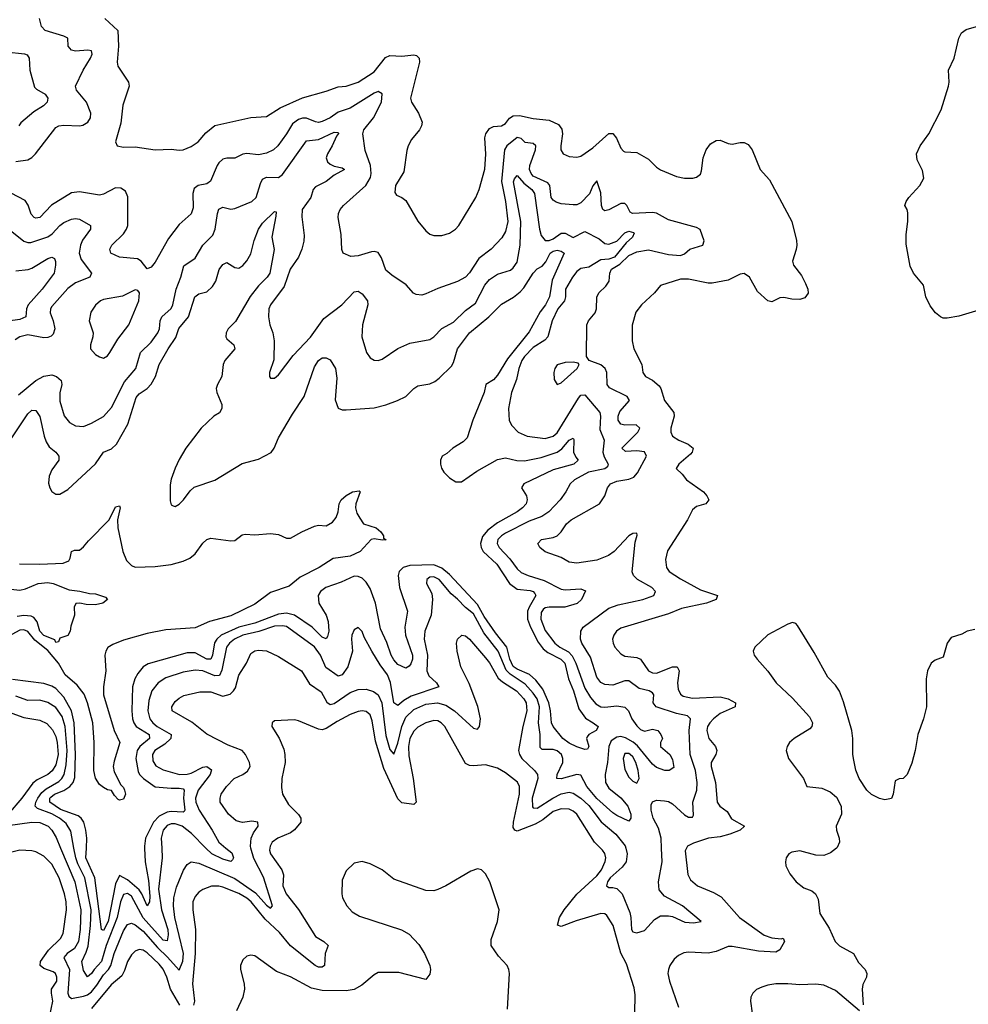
# Model space of a CAD drawing. Header units: inches. Extents: x 1694797 to 1849917, y 907313 to 1017959.
# Tile 724 of 834: x 1803449 to 1808217, y 979214 to 984164. Entities that reach past the tile are written whole.
import ezdxf

# ---------------------------------------------------------------- set-up
doc = ezdxf.new("R2010")
doc.units = ezdxf.units.IN
doc.header["$MEASUREMENT"] = 0
doc.layers.add('B8907', color=7, linetype='Continuous')
doc.layers.add('B8908', color=7, linetype='Continuous')

msp = doc.modelspace()

# ---------------------------------------------------------------- linework, layer by layer
at = {"layer": 'B8907', "color": 5}
for points, elevation in [([(1803598.7, 979150), (1803616.1, 979230), (1803608.2, 979270), (1803609.1, 979290), (1803635.2, 979330), (1803635.5, 979350), (1803628.4, 979368.4), (1803617.2, 979377.2), (1803570, 979394.9), (1803551.6, 979410), (1803553, 979430), (1803594.3, 979485.7), (1803654.6, 979545.4), (1803666.8, 979570), (1803683.5, 979690), (1803682.4, 979730), (1803674.4, 979770), (1803647.3, 979850), (1803610, 979919.4), (1803570, 979959.4), (1803530, 979981.6), (1803510, 979986.3), (1803450, 979989), (1803410, 979979.4)], 780), ([(1803654.7, 980000), (1803726.1, 979830), (1803756.2, 979690), (1803753.5, 979590), (1803744, 979530), (1803724.6, 979495.4), (1803687.9, 979470), (1803670.4, 979450), (1803699.8, 979390), (1803691, 979270), (1803695.3, 979255.3), (1803710, 979243.9), (1803770, 979254.5), (1803790, 979261.6), (1803810, 979277.1), (1803837.3, 979310), (1803870, 979362.7), (1803895.4, 979390), (1803906.3, 979410), (1803923, 979470), (1803970, 979583.5), (1803990, 979615.2), (1804010, 979622.1), (1804030, 979613.9), (1804070, 979582.1), (1804140.7, 979500.7), (1804191.8, 979451.8), (1804250, 979386.3), (1804269.5, 979430.5), (1804272.3, 979470), (1804229.3, 979650.7), (1804221.6, 979710), (1804224, 979750), (1804236.9, 979803.1), (1804271.6, 979888.4), (1804290, 979917.7), (1804310, 979929.8), (1804350, 979923.2), (1804530, 979846.5), (1804634.3, 979774.3), (1804690, 979712.2), (1804710, 979698.2), (1804719.5, 979710), (1804673.9, 979853.9), (1804626.5, 979946.5), (1804611.3, 980000)], 760), ([(1804162.6, 980000), (1804164.8, 979950), (1804146.4, 979793.6), (1804161.7, 979690), (1804194.2, 979590), (1804195.9, 979564.1), (1804190, 979532.6), (1804170, 979537.1), (1804069.1, 979649.1), (1804010, 979757.2), (1803990, 979771.2), (1803970, 979766.9), (1803955.9, 979730), (1803938.9, 979650), (1803883.3, 979510), (1803860.5, 979430), (1803823, 979390), (1803810, 979369.8), (1803790, 979352.9), (1803770, 979384.7), (1803760.9, 979430), (1803783.6, 979476.4), (1803792.6, 979507.4), (1803805.2, 979610), (1803807.8, 979690), (1803776.4, 979850), (1803740.4, 979920.4), (1803730.2, 979950), (1803721, 980000)], 740), ([(1804076.1, 980000), (1804078.8, 979930), (1804096.6, 979836.6), (1804102.2, 979757.8), (1804101.5, 979730), (1804090.1, 979709.9), (1804062.8, 979770), (1804048.7, 979790), (1803990, 979839.4), (1803950, 979862.4), (1803930, 979820.4), (1803894.1, 979630), (1803870, 979585.2), (1803860.4, 979590), (1803825.7, 979850), (1803782.1, 979950), (1803784, 980000)], 720), ([(1804706.2, 980000), (1804705.2, 979990), (1804709.5, 979970.5), (1804767, 979890), (1804774.5, 979865.5), (1804770.9, 979810), (1804788.7, 979770), (1804850, 979690.9), (1804935.3, 979555.3), (1804978, 979530), (1804999.2, 979510), (1804983.6, 979470), (1804981.5, 979410), (1804970, 979401.4), (1804950, 979401.8), (1804934.6, 979410), (1804810, 979508.3), (1804755.2, 979575.2), (1804682.3, 979642.3), (1804611.9, 979730), (1804590, 979748.6), (1804550, 979770.6), (1804470, 979803.7), (1804450, 979808.6), (1804412.6, 979807.4), (1804370, 979792), (1804350, 979778), (1804330, 979756.9), (1804319.3, 979730), (1804318.6, 979690), (1804332.2, 979590), (1804330.1, 979470.1), (1804317.4, 979317.4), (1804327.8, 979230), (1804322.3, 979210)], 780), ([(1804485.3, 980000), (1804515.4, 979975.4), (1804522.8, 979950), (1804519.2, 979940.8), (1804510, 979932.6), (1804470, 979943.4), (1804414.9, 979970), (1804385.2, 980000)], 740), ([(1806541.5, 979170), (1806542.2, 979262.2), (1806536.8, 979296.8), (1806498.1, 979418.1), (1806470, 979471.8), (1806432.5, 979610), (1806400.5, 979660.5), (1806390, 979669.8), (1806370, 979670.5), (1806246.4, 979633.6), (1806170, 979605.6), (1806151.9, 979611.9), (1806161.4, 979650), (1806185.9, 979690), (1806250, 979767.5), (1806350, 979860.6), (1806373, 979890), (1806391.9, 979931.9), (1806394.9, 979950), (1806390, 979972.3), (1806378.2, 979990), (1806368, 980000)], 780), ([(1806494.8, 980000), (1806502.7, 979970), (1806497.6, 979930), (1806476.8, 979903.2), (1806416.2, 979850), (1806402.7, 979830), (1806397.6, 979810), (1806410, 979801.4), (1806430, 979802.1), (1806450, 979796.5), (1806476.8, 979770), (1806515.3, 979675.3), (1806521.2, 979650), (1806524.8, 979590), (1806530, 979579.3), (1806550, 979573.3), (1806590, 979585.6), (1806639.5, 979640.5), (1806670, 979658.7), (1806710, 979659.9), (1806730, 979655.4), (1806792.8, 979627.2), (1806835.9, 979624.1), (1806874, 979630), (1806780.3, 979710), (1806690, 979757.9), (1806663.4, 979790), (1806659.1, 979830), (1806678.5, 979930), (1806675.6, 980000)], 760), ([(1806800.8, 980000), (1806794.3, 979985.7), (1806807.4, 979867.4), (1806820, 979840), (1806856, 979810), (1806936.5, 979776.5), (1806974.6, 979754.6), (1807067.4, 979650), (1807190, 979561.7), (1807230, 979548.5), (1807276.3, 979543.7), (1807286.6, 979546.6), (1807292.5, 979530), (1807270, 979487.8), (1807250, 979475.8), (1807161.5, 979481.5), (1807030, 979505.2), (1807010, 979504.5), (1806950, 979480.6), (1806910, 979471.4), (1806810, 979476), (1806786.9, 979473.1), (1806759.9, 979460.1), (1806739.1, 979440.9), (1806717.2, 979410), (1806710.2, 979390), (1806706.4, 979370), (1806715.2, 979330), (1806760.1, 979200.1)], 780), ([(1807554.2, 980000), (1807523.8, 979976.2), (1807490, 979961.6), (1807450, 979963.5), (1807370, 979986), (1807330, 979978.3), (1807315.5, 979970), (1807301.3, 979950), (1807297.6, 979930), (1807300.3, 979910), (1807320.3, 979870), (1807352.4, 979830), (1807390, 979799.5), (1807430, 979784.4), (1807449.4, 979769.4), (1807462.7, 979742.7), (1807471.1, 979670), (1807517.4, 979597.4), (1807548.1, 979530), (1807570, 979507.8), (1807639.1, 979470), (1807665.2, 979425.2), (1807698, 979390), (1807707.6, 979370), (1807705.2, 979350), (1807686.9, 979313.1), (1807682.9, 979290), (1807688.3, 979211.7)], 820), ([(1805900.4, 979190), (1805911.6, 979370), (1805907.6, 979390), (1805898.4, 979410), (1805855.6, 979455.6), (1805818.7, 979510), (1805819.3, 979540.7), (1805851.1, 979630), (1805858.4, 979690), (1805811.3, 979830), (1805790, 979871), (1805770, 979889.7), (1805750, 979895.4), (1805716, 979884), (1805590, 979809.8), (1805550, 979790.9), (1805530, 979785.1), (1805490, 979786.2), (1805330, 979843.9), (1805270, 979889.7), (1805210, 979919.7), (1805170, 979932.8), (1805130, 979924.2), (1805090, 979886), (1805070, 979839), (1805068, 979770), (1805072.2, 979750), (1805092.4, 979710), (1805119.9, 979679.9), (1805156.7, 979656.7), (1805368.5, 979588.5), (1805406.6, 979566.6), (1805455, 979515), (1805484.1, 979470), (1805510.2, 979410), (1805513.8, 979390), (1805510, 979365.2), (1805490, 979339.6), (1805353.7, 979373.7), (1805250, 979373.6), (1805230, 979363.1), (1805169, 979310), (1805130, 979288.5), (1805090, 979281.6), (1804970, 979284.2), (1804916.1, 979296.1), (1804810, 979352.7), (1804740.1, 979380.1), (1804630, 979457.7), (1804610, 979461.3), (1804590, 979456.9), (1804570, 979438), (1804558.7, 979410), (1804558, 979390), (1804577.2, 979317.2), (1804578.6, 979290), (1804570.2, 979250), (1804538.7, 979181.3)], 820), ([(1804253.1, 979210), (1804206.5, 979290), (1804188.8, 979350), (1804170, 979391.1), (1804150, 979416.7), (1804090, 979473.6), (1804070, 979485.7), (1804050, 979489.9), (1804030, 979482.1), (1804010, 979463.7), (1803990.6, 979430), (1803976.4, 979383.6), (1803962.1, 979357.9), (1803908.3, 979311.7), (1803810, 979192.6)], 780), ([(1807670, 979182), (1807550, 979284.1), (1807490, 979310.7), (1807450, 979315.3), (1807370, 979312.1), (1807310, 979318), (1807250, 979316.6), (1807209.2, 979310.8), (1807179.2, 979300.8), (1807151.8, 979288.2), (1807133.4, 979270), (1807124.2, 979250), (1807122.8, 979230), (1807138.2, 979110)], 820)]:
    msp.add_lwpolyline(points, dxfattribs=dict(at, elevation=elevation))
at = {"layer": 'B8908', "color": 5}
for points, elevation in [([(1803430, 983451.7), (1803490, 983459.5), (1803509.6, 983470.4), (1803528.4, 983490), (1803630, 983622.3), (1803645.5, 983630), (1803670, 983634.1), (1803750, 983629.9), (1803766.4, 983633.6), (1803791.1, 983648.9), (1803804.1, 983670), (1803805.9, 983694.1), (1803785.4, 983750), (1803734, 983810), (1803729.4, 983830), (1803767.7, 983910), (1803805.2, 983970), (1803813.9, 983990), (1803810, 984007.7), (1803791.2, 984011.2), (1803730, 984005.6), (1803710, 984010.2), (1803692.8, 984030), (1803690, 984070.2), (1803670, 984081.5), (1803577.1, 984110), (1803558.7, 984130), (1803549.1, 984170)], 760), ([(1803877.4, 984170), (1803942.2, 984110), (1803946.2, 984030), (1803938.3, 983950), (1803941.7, 983930), (1803995.6, 983850), (1803999, 983830), (1803966.6, 983733.4), (1803956.7, 983643.3), (1803930.6, 983550.6), (1803938.8, 983530), (1803970, 983523.1), (1804030, 983524.4), (1804130, 983509.1), (1804210, 983513.4), (1804250, 983507.2), (1804271, 983509), (1804310, 983526.7), (1804345.1, 983550), (1804384.6, 983595.4), (1804430, 983631.8), (1804610, 983672.6), (1804690, 983676.9), (1804758.6, 983721.4), (1804870, 983771.6), (1804990, 983803.7), (1805050, 983827), (1805090, 983830.3), (1805150, 983849.4), (1805230, 983902.4), (1805287.1, 983972.9), (1805310, 983984), (1805370, 983979.8), (1805430, 983987), (1805443.8, 983983.8), (1805457.1, 983970), (1805458.6, 983950), (1805414, 983770), (1805418.4, 983750), (1805453.9, 983693.9), (1805471.8, 983648.2), (1805468.5, 983630), (1805457.6, 983610), (1805418.4, 983561.6), (1805401.1, 983530), (1805393.9, 983506.1), (1805380.2, 983399.8), (1805337.8, 983330), (1805334.4, 983294.4), (1805342.3, 983282.3), (1805370.2, 983270.2), (1805390, 983255.5), (1805450.2, 983150.2), (1805490, 983103), (1805510, 983086), (1805530, 983078.4), (1805570, 983078.9), (1805610, 983090.3), (1805638.7, 983110), (1805656, 983130), (1805741.1, 983270), (1805759.1, 983310), (1805787.1, 983412.9), (1805791.8, 983488.2), (1805786.9, 983570), (1805791.7, 983590), (1805810, 983616.3), (1805830, 983626.6), (1805870.4, 983629.6), (1805890, 983642.2), (1805911.1, 983668.9), (1805930, 983679.9), (1805961.4, 983681.4), (1806030, 983667.3), (1806110, 983659.1), (1806156.9, 983636.9), (1806173.3, 983613.3), (1806177, 983590), (1806168, 983530), (1806169, 983509), (1806180.7, 983490), (1806210, 983475.8), (1806250, 983472), (1806270, 983478), (1806330, 983519), (1806410, 983592.1), (1806430, 983591.3), (1806448.3, 983568.2), (1806470, 983518.8), (1806483, 983503), (1806490, 983498.8), (1806550, 983495.8), (1806610, 983462.6), (1806650, 983422), (1806669.3, 983409.3), (1806750, 983376), (1806790, 983367), (1806832.9, 983367.1), (1806850, 983373), (1806870, 983387.3), (1806876.4, 983403.6), (1806884.4, 983470), (1806898.8, 983510), (1806920.7, 983539.3), (1806950, 983557.3), (1806970, 983557.7), (1807010, 983540.7), (1807030, 983537.6), (1807070, 983546.9), (1807090, 983546.7), (1807110, 983535.6), (1807130, 983510.3), (1807170, 983410.7), (1807218, 983358), (1807329.1, 983150), (1807353.4, 983053.4), (1807354.9, 983030), (1807352.2, 983007.8), (1807332.6, 982950), (1807338.5, 982930), (1807377.7, 982877.7), (1807398.4, 982838.4), (1807410.3, 982810), (1807411.5, 982788.5), (1807395.2, 982764.8), (1807370, 982757.2), (1807330, 982758.4), (1807290, 982767.4), (1807270, 982765.4), (1807230, 982745.1), (1807210, 982751.1), (1807157.9, 982797.9), (1807116.5, 982870), (1807090, 982888.5), (1807070, 982884.4), (1807010, 982854), (1806930, 982839.7), (1806910, 982839.1), (1806810, 982859.7), (1806770, 982859.1), (1806670, 982827.6), (1806640.3, 982790), (1806574.3, 982730), (1806546.5, 982693.5), (1806528, 982628), (1806526.5, 982550), (1806536, 982510), (1806575.3, 982430), (1806581.1, 982390), (1806594, 982370), (1806630, 982351.1), (1806662.7, 982322.7), (1806670.8, 982310), (1806690.1, 982250.1), (1806736.3, 982190), (1806738.6, 982170), (1806722.2, 982110), (1806722, 982090), (1806730.2, 982070.2), (1806762, 982050), (1806808.8, 982030), (1806834.4, 982010), (1806829.2, 981990), (1806820.5, 981979.5), (1806761.1, 981930), (1806748.2, 981908.2), (1806778.5, 981878.5), (1806799.6, 981850), (1806885.7, 981790), (1806902.6, 981770), (1806912.2, 981750), (1806897.3, 981730), (1806850, 981717.2), (1806830, 981699.5), (1806805, 981650), (1806705.5, 981494.5), (1806694.3, 981450), (1806699.7, 981410), (1806714, 981390), (1806770, 981352.7), (1806870, 981298.4), (1806956.4, 981270), (1806950.3, 981250), (1806901.1, 981230), (1806775.9, 981204.1), (1806710, 981178), (1806470, 981104.4), (1806448, 981090), (1806435.2, 981070), (1806429.3, 981050), (1806431.1, 981030), (1806440.7, 981010), (1806470, 980976.1), (1806490, 980965), (1806550, 980957), (1806569, 980949), (1806610, 980891.3), (1806630, 980879.8), (1806650, 980879.3), (1806730, 980910.9), (1806753.8, 980910), (1806763.5, 980890), (1806755.5, 980830), (1806757.7, 980797.7), (1806770, 980772.6), (1806783.3, 980763.3), (1806830, 980753.3), (1806970, 980759.3), (1807010, 980750.5), (1807046.7, 980730), (1807044.9, 980710), (1806970, 980676.7), (1806936.2, 980650), (1806917.4, 980630), (1806906.7, 980610), (1806903.4, 980590), (1806912.3, 980550), (1806946.2, 980510), (1806953.7, 980490), (1806947.8, 980470), (1806923.9, 980430), (1806924.5, 980410), (1806946.3, 980330), (1806954.8, 980230), (1806967.3, 980210), (1807004.2, 980184.2), (1807026.5, 980146.5), (1807091.5, 980110), (1807070.2, 980090), (1807017.8, 980070), (1806970, 980056.8), (1806910.9, 980049.1), (1806835.2, 980024.8), (1806805.3, 980010), (1806800.8, 980000)], 780), ([(1808270, 982703.8), (1808170, 982672.8), (1808110, 982663), (1808090, 982664.2), (1808077.2, 982670), (1808052.3, 982690), (1808024.9, 982724.9), (1808003.7, 982770), (1807992, 982830), (1807940.7, 982890), (1807924.4, 982924.4), (1807904.8, 983035.2), (1807904.1, 983084.1), (1807912.3, 983150), (1807912.5, 983192.5), (1807909.2, 983210), (1807897.2, 983230), (1807903.7, 983250), (1807917.6, 983270), (1807973, 983330), (1807992.9, 983367.1), (1807985.9, 983405.9), (1807959.4, 983459.4), (1807956.8, 983490), (1807974.4, 983530), (1808017.8, 983590), (1808079.7, 983710), (1808117.6, 983830), (1808120.5, 983850), (1808116.9, 983910), (1808146, 983970), (1808169.7, 984070.3), (1808182.3, 984097.7), (1808206, 984114), (1808310, 984143.8)], 780), ([(1803381.4, 984001.4), (1803472.7, 983992.7), (1803486.9, 983986.9), (1803496.1, 983970), (1803500.6, 983910), (1803524, 983824), (1803533.8, 983813.8), (1803577, 983790), (1803590.3, 983770), (1803586.3, 983750), (1803567.8, 983730), (1803520.2, 983699.8), (1803455.4, 983644.6), (1803443.7, 983630)], 740), ([(1806675.6, 980000), (1806673.5, 980050), (1806659.6, 980099.7), (1806632.7, 980150), (1806623.2, 980190), (1806623.6, 980216.4), (1806630, 980232.3), (1806650, 980239.7), (1806690, 980237.6), (1806710, 980233.3), (1806730, 980221.4), (1806790, 980167.2), (1806810, 980155.6), (1806830, 980155.1), (1806835.5, 980164.5), (1806832.8, 980230), (1806851.9, 980290), (1806854.6, 980330), (1806846.4, 980390), (1806818.3, 980470), (1806813.1, 980590), (1806821, 980650), (1806805, 980665), (1806750, 980676), (1806647.4, 980710), (1806632.7, 980730), (1806636.3, 980770), (1806630, 980779.6), (1806612.4, 980790), (1806562.5, 980802.5), (1806510, 980839.8), (1806490, 980840.1), (1806430, 980818.7), (1806390, 980822.1), (1806370, 980832.8), (1806350, 980859.5), (1806318.7, 980958.7), (1806274.3, 981030), (1806267.4, 981050), (1806269.2, 981090), (1806280.8, 981110), (1806410, 981205.9), (1806457, 981223), (1806580.4, 981250), (1806636, 981270), (1806644.6, 981290), (1806625.7, 981310), (1806553.6, 981350), (1806534.2, 981370), (1806527.7, 981387.7), (1806542.8, 981537.2), (1806551.9, 981571.9), (1806550, 981582), (1806530, 981580.4), (1806510, 981568.8), (1806437, 981490), (1806408.7, 981470), (1806350, 981447.2), (1806250, 981431.9), (1806210, 981437.6), (1806170, 981460.2), (1806090, 981488.1), (1806062.4, 981510), (1806053, 981530), (1806071, 981550), (1806130, 981560.7), (1806150, 981569.8), (1806170.1, 981589.9), (1806197.6, 981630), (1806221.5, 981650), (1806363.6, 981730), (1806390.3, 981770), (1806404, 981810), (1806418, 981830), (1806450, 981843.9), (1806510, 981853.4), (1806535.1, 981864.9), (1806553.5, 981886.5), (1806600.2, 981970), (1806590, 981990.9), (1806550, 981996.1), (1806494, 981994), (1806475.3, 982010), (1806556.5, 982090), (1806566, 982110), (1806547.1, 982127.1), (1806490, 982125.9), (1806470.1, 982130.1), (1806457.6, 982150), (1806457.4, 982170), (1806465.4, 982194.6), (1806513.4, 982250), (1806502.4, 982270), (1806413, 982313), (1806401.6, 982330), (1806399.4, 982390), (1806391.9, 982410), (1806370, 982429.3), (1806310.8, 982450), (1806298, 982470), (1806299.5, 982630), (1806308.4, 982650), (1806342, 982690), (1806347.4, 982710), (1806350.3, 982769.7), (1806360.3, 982790), (1806394.9, 982825.1), (1806411.2, 982848.8), (1806414.6, 982890), (1806423.2, 982910), (1806464.9, 982935.1), (1806510, 982978.4), (1806550, 982997.5), (1806610, 983006.6), (1806710, 982982.7), (1806770, 982979.2), (1806790, 982987.5), (1806818, 983010), (1806882.3, 983030), (1806888.5, 983051.5), (1806868.6, 983108.6), (1806850, 983119.8), (1806710, 983158.1), (1806650, 983191), (1806630, 983195.3), (1806528.9, 983188.9), (1806516.7, 983196.7), (1806500.3, 983230), (1806490, 983239.6), (1806470, 983239.4), (1806410, 983208.1), (1806390, 983202.3), (1806380.2, 983210), (1806372.4, 983230), (1806370, 983294), (1806350, 983353.7), (1806330, 983328.7), (1806312.2, 983287.8), (1806270, 983243), (1806250, 983232.7), (1806230, 983232.6), (1806170, 983238.9), (1806146.1, 983246.1), (1806130, 983256.9), (1806120.7, 983270), (1806113.1, 983330), (1806103.2, 983343.2), (1806030, 983378), (1806018.9, 983390), (1806010.5, 983410), (1806012.5, 983430), (1806041.8, 983510), (1806043.6, 983530), (1806030, 983541.1), (1805990, 983546.8), (1805970, 983566.2), (1805950, 983571.3), (1805898, 983530), (1805885.3, 983510), (1805870.9, 983350), (1805890.6, 983250), (1805902.6, 983150), (1805890, 983098.7), (1805872.6, 983067.4), (1805818.5, 983010), (1805757.4, 982962.6), (1805710, 982891.7), (1805689.7, 982870), (1805650, 982847.2), (1805550, 982812.4), (1805490, 982786), (1805470, 982779.5), (1805442, 982782), (1805428.8, 982788.8), (1805391.1, 982831.1), (1805319.1, 982879.1), (1805290, 982904.4), (1805267.3, 982967.3), (1805250, 982993.4), (1805230, 982998.6), (1805216.7, 982996.7), (1805150, 982977.2), (1805113.5, 982973.5), (1805074.8, 982990), (1805068.5, 983008.5), (1805064, 983084), (1805049, 983170), (1805051.6, 983190), (1805060.3, 983210), (1805076.9, 983230), (1805188, 983330), (1805212.8, 983370), (1805215.7, 983390), (1805212.3, 983430), (1805185.4, 983505.4), (1805174.4, 983590), (1805179, 983610), (1805226.5, 983670), (1805268.1, 983750), (1805270, 983790.5), (1805250, 983802.2), (1805230, 983794.3), (1805110, 983718.6), (1805050, 983698.3), (1805009.8, 983670), (1804970, 983652), (1804950, 983647.5), (1804936.3, 983650), (1804890, 983668.7), (1804870, 983668.8), (1804850, 983661.7), (1804820.3, 983639.7), (1804790.5, 983590), (1804745.6, 983530), (1804724, 983510), (1804690, 983492.5), (1804650, 983484.8), (1804590, 983491.8), (1804570, 983487.6), (1804530, 983467.9), (1804490, 983467.3), (1804470, 983462.2), (1804450, 983444.7), (1804440.9, 983430), (1804408.1, 983351.9), (1804390, 983338.5), (1804345.6, 983330), (1804325.5, 983314.5), (1804319.6, 983290), (1804321.5, 983218.5), (1804311.5, 983188.5), (1804250, 983134.9), (1804196.6, 983063.4), (1804130, 982945.5), (1804110, 982919.1), (1804090, 982910.7), (1804059.3, 982950), (1804041, 982961), (1803950, 982970.2), (1803907, 982990), (1803901.3, 983010), (1803912.4, 983030), (1803970, 983087.8), (1803985.3, 983110), (1803992.4, 983130), (1803993, 983273), (1803981.2, 983301.2), (1803957.7, 983317.7), (1803930, 983317.8), (1803870, 983286.7), (1803850, 983280.9), (1803750, 983298.8), (1803710, 983293.1), (1803608.8, 983231.2), (1803550.9, 983170), (1803530, 983166.3), (1803521.3, 983170), (1803505.8, 983185.8), (1803491.4, 983231.4), (1803475.6, 983255.6), (1803370, 983310.3)], 760), ([(1803442.7, 982277.3), (1803529.5, 982350.5), (1803570, 982372.4), (1803610, 982378.2), (1803634, 982370), (1803656.9, 982350), (1803660.7, 982330), (1803650, 982288.7), (1803650, 982246), (1803672.8, 982172.8), (1803699.2, 982139.2), (1803730, 982121.7), (1803770, 982119.6), (1803810, 982135.2), (1803870, 982169.2), (1803910, 982214.3), (1803976.4, 982343.6), (1804033.4, 982410), (1804056.5, 982490), (1804110, 982542.9), (1804143.7, 982590), (1804151, 982610), (1804154.1, 982650), (1804163.6, 982670), (1804210, 982711.3), (1804218.7, 982730), (1804236.1, 982810), (1804259.6, 982870), (1804274.2, 982925.8), (1804330, 982965.4), (1804369.9, 983030.1), (1804419.8, 983080.2), (1804430.9, 983110), (1804442.4, 983190), (1804449.3, 983210.7), (1804470, 983221.8), (1804510, 983211.9), (1804530, 983214), (1804615.6, 983250), (1804636.8, 983270), (1804659.1, 983340.9), (1804670, 983361.3), (1804690, 983372.3), (1804750, 983371), (1804770, 983386.2), (1804890, 983554.9), (1804950, 983561.3), (1805030, 983599.1), (1805050, 983596), (1805051, 983591), (1805040.9, 983579.1), (1805020.1, 983530), (1804995.7, 983490), (1804989.6, 983469.6), (1804996.3, 983450), (1805010, 983436.8), (1805030, 983426.7), (1805070, 983418.9), (1805081.3, 983410), (1805030, 983383), (1804990, 983350.7), (1804935.9, 983324.1), (1804924.2, 983310), (1804911.5, 983270), (1804868.5, 983210), (1804867.1, 983172.9), (1804879.4, 983079.4), (1804876.9, 983050), (1804866.2, 983010), (1804849.7, 982970), (1804807.5, 982910), (1804777.5, 982822.5), (1804710.2, 982730), (1804701.3, 982710), (1804700.2, 982670), (1804706.9, 982630), (1804720.7, 982590), (1804728.4, 982550), (1804726, 982454), (1804704.4, 982390), (1804704.9, 982370), (1804710, 982361), (1804730, 982362), (1804750, 982378), (1804823.7, 982476.3), (1804910, 982568.3), (1804978.2, 982661.8), (1805067.8, 982730), (1805130, 982795.6), (1805150, 982798.9), (1805170, 982786.5), (1805196.6, 982750), (1805199, 982730), (1805171.8, 982630), (1805167.8, 982570), (1805191.3, 982491.3), (1805210, 982463.8), (1805230, 982452.4), (1805250, 982450.4), (1805270, 982457), (1805349.1, 982510.9), (1805410, 982537.8), (1805510, 982556.9), (1805530, 982568.9), (1805570, 982611.3), (1805630, 982642.6), (1805690, 982701.3), (1805740.4, 982739.6), (1805786, 982830), (1805810, 982857.7), (1805850, 982884.1), (1805915, 982905), (1805930, 982915.6), (1805950, 982944.9), (1805963.8, 983030), (1805967.2, 983150), (1805931.1, 983348.9), (1805935.7, 983364.3), (1805950, 983381.3), (1805982.1, 983342.1), (1806022.9, 983310), (1806036, 983290), (1806060.9, 983110), (1806070, 983078.2), (1806090, 983053.5), (1806110, 983053.8), (1806130, 983061.9), (1806170, 983090.1), (1806190, 983090.8), (1806230, 983069.5), (1806290, 983099.3), (1806361.9, 983061.9), (1806390, 983038.8), (1806410, 983035.7), (1806450, 983051.2), (1806490, 983092.9), (1806510, 983101), (1806534.1, 983094.1), (1806538.2, 983090), (1806529.4, 983070), (1806497.8, 983042.2), (1806437.9, 982970), (1806410, 982959.6), (1806370, 982956.7), (1806310, 982919.9), (1806270, 982913.6), (1806250, 982898.5), (1806227.6, 982870), (1806191.5, 982810), (1806192.3, 982770), (1806187.2, 982750), (1806154.2, 982710), (1806124.5, 982650), (1806103.2, 982570), (1806088, 982552), (1806030, 982515.3), (1805986.5, 982470), (1805973.2, 982450), (1805957.5, 982410), (1805945.8, 982354.3), (1805921.6, 982290), (1805906.4, 982210), (1805908.4, 982148.4), (1805923.1, 982123.1), (1805954, 982090), (1805998.8, 982070), (1806090, 982057.8), (1806130, 982070.1), (1806150, 982086.4), (1806258.3, 982261.7), (1806270, 982275.6), (1806290, 982277.2), (1806365.5, 982190), (1806368.8, 982170), (1806364.3, 982104.3), (1806386, 982050), (1806379.7, 981990), (1806386, 981966), (1806407.3, 981930), (1806403.3, 981916.6), (1806390, 981906.7), (1806307.3, 981890), (1806236.9, 981850), (1806214.9, 981830), (1806194, 981790), (1806165, 981750), (1806108.7, 981690), (1806074.1, 981665.9), (1806010, 981643.5), (1805890, 981582.3), (1805870.2, 981570), (1805852.1, 981550), (1805848.3, 981530), (1805858.4, 981510), (1805912.9, 981452.9), (1805950, 981402.7), (1805970, 981385.4), (1806004.2, 981370), (1806085.5, 981345.5), (1806170, 981301), (1806190, 981297.5), (1806270, 981302.3), (1806293.5, 981293.5), (1806272.3, 981250), (1806250.1, 981229.9), (1806189.7, 981210.3), (1806110, 981211.3), (1806090, 981206.8), (1806080.8, 981199.2), (1806070, 981183.5), (1806068, 981150), (1806090, 981094), (1806138.3, 981030), (1806164.3, 981010), (1806206.9, 980986.9), (1806226.2, 980966.2), (1806243.9, 980930), (1806290, 980803), (1806317.2, 980757.2), (1806345.4, 980725.4), (1806370, 980710.1), (1806390, 980707.3), (1806450, 980714.3), (1806490, 980707.7), (1806509.6, 980689.6), (1806525.2, 980650), (1806550, 980614.6), (1806570, 980595.6), (1806590, 980587.8), (1806630, 980596.8), (1806655.5, 980590), (1806672.1, 980570), (1806679.6, 980550), (1806670.3, 980530), (1806670.3, 980510), (1806716.6, 980470), (1806730, 980444.9), (1806736.1, 980403.9), (1806714, 980390), (1806690.8, 980389.2), (1806650, 980404.9), (1806630, 980421.9), (1806553.7, 980513.7), (1806532.3, 980532.3), (1806494, 980554), (1806470, 980560.2), (1806450, 980557.3), (1806421.7, 980538.3), (1806409.3, 980510), (1806403.4, 980430), (1806390.9, 980370), (1806392.6, 980330), (1806410, 980301.2), (1806470, 980253), (1806506.3, 980210), (1806521.2, 980170), (1806520.6, 980150), (1806510, 980135.6), (1806450, 980163.4), (1806430, 980177.3), (1806350, 980249.5), (1806299, 980310), (1806270, 980365.4), (1806249.3, 980369.3), (1806170, 980347), (1806148.8, 980348.8), (1806149.9, 980370), (1806178.6, 980430), (1806179, 980450), (1806171.5, 980470), (1806150, 980487.8), (1806130, 980494.4), (1806075.1, 980495.1), (1806065.2, 980505.2), (1806064.1, 980570), (1806055.7, 980630), (1806060.8, 980710), (1806049.2, 980750), (1806030, 980779.2), (1805990, 980822.9), (1805913.6, 980873.6), (1805894.2, 980894.2), (1805854.1, 980990), (1805781.8, 981081.8), (1805730, 981176.9), (1805689, 981209), (1805650, 981251.5), (1805618.2, 981278.2), (1805557.3, 981350), (1805530, 981363.2), (1805510, 981361.5), (1805496, 981350), (1805494, 981330), (1805519.7, 981279.7), (1805524.2, 981250), (1805517, 981170), (1805484.7, 981090), (1805481.9, 981050), (1805498.7, 980970), (1805495.2, 980890), (1805505, 980865), (1805543.9, 980830), (1805554.9, 980810), (1805416.2, 980763.8), (1805379, 980741), (1805350, 980715.7), (1805330, 980729.7), (1805312.2, 980832.2), (1805297.5, 980870), (1805260.6, 980920.6), (1805218.5, 980990), (1805180.6, 981060.6), (1805170, 981089.2), (1805150, 981109.2), (1805130, 981096), (1805118.4, 981070), (1805115.8, 981050), (1805121.7, 980990), (1805097.9, 980910), (1805070, 980870.6), (1805050, 980863.4), (1804987.6, 980907.6), (1804961.5, 980970), (1804930, 981011.4), (1804790, 981113.4), (1804770, 981117.6), (1804730, 981114.5), (1804651.4, 981088.6), (1804570, 981070.5), (1804528.6, 981050), (1804504, 981030), (1804488.9, 981010), (1804465.7, 980894.3), (1804453.1, 980866.9), (1804430, 980864.7), (1804370, 980890.3), (1804330, 980894.1), (1804270, 980883.2), (1804184.1, 980855.9), (1804145, 980830), (1804113.7, 980790), (1804098.3, 980741.7), (1804092.1, 980690), (1804103.8, 980650), (1804118.7, 980630), (1804140.1, 980610), (1804209.4, 980570), (1804208.8, 980550), (1804177.7, 980522.3), (1804127.8, 980490), (1804115.7, 980470), (1804118.1, 980438.1), (1804133.2, 980413.2), (1804170, 980392.8), (1804251.3, 980370), (1804290, 980370.5), (1804310, 980376.3), (1804370, 980407.2), (1804390, 980409.4), (1804413.3, 980393.3), (1804406.1, 980370), (1804346, 980290), (1804333.1, 980250), (1804334.4, 980230), (1804351, 980190), (1804417.1, 980090), (1804449.3, 980029.3), (1804485.3, 980000)], 740), ([(1803390, 982031), (1803490, 982183.2), (1803510, 982200.6), (1803530, 982199.7), (1803550, 982168.5), (1803571.3, 982070), (1803581.7, 982041.7), (1803597.4, 982017.4), (1803630.2, 981990), (1803645.7, 981970), (1803645.5, 981950), (1803610, 981901.3), (1803596.8, 981870), (1803593.8, 981833.8), (1803599.7, 981810), (1803610, 981792.2), (1803630, 981779), (1803650, 981778.5), (1803690, 981802), (1803829.3, 981930.7), (1803869.9, 981990.1), (1803910, 982006.1), (1803934.8, 982030), (1803992.2, 982130), (1804035.1, 982264.9), (1804050, 982282.8), (1804090, 982309.6), (1804110, 982331), (1804131.2, 982370), (1804150.4, 982430), (1804194.8, 982510), (1804233.3, 982566.7), (1804248.8, 982611.2), (1804296.7, 982670), (1804329.9, 982770.1), (1804350, 982785.2), (1804390, 982796.5), (1804417.9, 982822.1), (1804435, 982850), (1804452.2, 982907.8), (1804470, 982933.4), (1804490, 982942.6), (1804530, 982918), (1804550, 982915), (1804570, 982928.5), (1804590, 982950.9), (1804610, 982986), (1804626.7, 983053.3), (1804648.9, 983111.1), (1804670, 983141.3), (1804730, 983200.3), (1804737.3, 983197.3), (1804736.8, 983176.8), (1804715.5, 983070), (1804728.3, 983008.3), (1804706, 982890), (1804693.4, 982870), (1804650, 982825.4), (1804607.6, 982772.4), (1804533.4, 982646.6), (1804497, 982610), (1804486.3, 982590), (1804485.3, 982570), (1804490, 982558.7), (1804524.6, 982530), (1804530.3, 982510), (1804480.2, 982450), (1804472.4, 982430), (1804465.4, 982370), (1804443.2, 982330), (1804437.2, 982310), (1804440.2, 982290), (1804465.5, 982230), (1804465.4, 982210), (1804452.9, 982187.1), (1804424, 982170), (1804361.4, 982110), (1804284.5, 982010), (1804250, 981952.3), (1804229.5, 981909.4), (1804210, 981853.3), (1804205, 981825), (1804205.7, 981745.7), (1804210, 981724.9), (1804219.9, 981719.9), (1804230, 981717), (1804250, 981728.9), (1804271.8, 981750), (1804305.1, 981794.9), (1804326.2, 981813.8), (1804430, 981849.5), (1804567.2, 981932.8), (1804650, 981955.1), (1804712.1, 981987.9), (1804728.5, 982010), (1804750, 982061.3), (1804819.5, 982180.5), (1804879.2, 982270), (1804930, 982418.3), (1804950, 982450.2), (1804970, 982463.6), (1804990, 982464.6), (1805010, 982453.4), (1805035.4, 982410), (1805042.4, 982362.4), (1805033.7, 982253.6), (1805050.2, 982210.2), (1805070, 982203.2), (1805090, 982202.4), (1805230, 982212.3), (1805290, 982227.3), (1805347.3, 982250), (1805390, 982270.2), (1805430, 982310.3), (1805450, 982322.8), (1805510, 982332.9), (1805535.3, 982344.7), (1805557.8, 982362.2), (1805618.6, 982421.4), (1805630, 982440.3), (1805650, 982510), (1805709.7, 982590.3), (1805807.6, 982670), (1805870, 982733.8), (1805931.3, 982768.7), (1805964.5, 982795.5), (1805983.4, 982816.6), (1806030, 982890.4), (1806049, 982911), (1806075.1, 982924.9), (1806093.7, 982946.3), (1806116, 982990), (1806130, 983000.1), (1806150, 983004.6), (1806170, 983000.7), (1806185.7, 982990), (1806125.9, 982854.1), (1806111.9, 982770), (1806091.1, 982730), (1806064.6, 982695.4), (1806010, 982595.2), (1805900.9, 982459), (1805850, 982376.1), (1805830, 982353.1), (1805792, 982330), (1805783.6, 982290), (1805726, 982150), (1805697.8, 982062.2), (1805678.4, 982041.6), (1805625.9, 982010), (1805596.2, 981983.8), (1805572.9, 981970), (1805564.4, 981950), (1805564, 981930), (1805568.9, 981910), (1805581.1, 981890), (1805610, 981860.3), (1805641.3, 981841.3), (1805670, 981840.7), (1805746.2, 981893.8), (1805850, 981952.8), (1805890, 981961.2), (1805947.5, 981947.5), (1805986.2, 981946.2), (1806070, 981963.4), (1806150.2, 981989.8), (1806174, 982006), (1806210, 982050.1), (1806230, 982060.8), (1806234.2, 982054.2), (1806231.9, 981990), (1806243.9, 981963.9), (1806256.2, 981950), (1806234.7, 981930), (1806130, 981900.4), (1805982.6, 981830), (1805970.4, 981810), (1805996.9, 981770), (1805999.4, 981750), (1805993.8, 981730), (1805976.8, 981710), (1805948.8, 981690), (1805850, 981634.4), (1805801.9, 981598.1), (1805774.9, 981565.1), (1805765.2, 981530), (1805768.3, 981510), (1805779.2, 981490), (1805846.6, 981426.6), (1805910, 981329.6), (1805950, 981301.9), (1806014.2, 981294.2), (1806030.2, 981290), (1806038.9, 981278.9), (1806043.5, 981270), (1806008.8, 981211.2), (1806001.3, 981190), (1806001.2, 981150), (1806016.5, 981110), (1806055.1, 981035.1), (1806080.7, 981000.7), (1806103.2, 980983.2), (1806168.7, 980950), (1806188.3, 980930), (1806208, 980850), (1806233, 980790), (1806259.2, 980699.2), (1806292.5, 980652.5), (1806331.3, 980630), (1806356.1, 980610), (1806354.4, 980605.6), (1806345.7, 980590), (1806308.9, 980571.1), (1806301, 980559), (1806297.2, 980550), (1806310.2, 980509.8), (1806303.5, 980496.5), (1806290, 980495.1), (1806250, 980508), (1806210, 980527.7), (1806179.4, 980550), (1806129.5, 980610), (1806122.5, 980630), (1806117.2, 980690), (1806108.2, 980730), (1806078, 980798), (1806042.9, 980842.9), (1806011.7, 980871.7), (1805950, 980898.7), (1805930, 980913.1), (1805912.1, 980950), (1805898.2, 981010), (1805841, 981081), (1805784.1, 981164.1), (1805750, 981224.3), (1805610, 981374.1), (1805570, 981406.8), (1805530, 981423), (1805410, 981420.1), (1805376.8, 981410), (1805355.6, 981390), (1805350.6, 981369.4), (1805357.1, 981310), (1805397.7, 981190), (1805385, 981110), (1805387.5, 981070), (1805422.6, 980970), (1805422.4, 980950), (1805414.7, 980925.3), (1805406.5, 980913.5), (1805390, 980904.8), (1805350, 980923.1), (1805330, 980945.2), (1805316.5, 980970), (1805293.6, 981033.6), (1805261.9, 981101.9), (1805237.1, 981230), (1805210, 981305.2), (1805190, 981336), (1805170, 981355.9), (1805150, 981365.4), (1805130, 981365.8), (1805063.9, 981336.1), (1804987.8, 981310), (1804961.5, 981290), (1804949.7, 981270), (1804952.3, 981230), (1804988.7, 981170), (1804999.2, 981139.2), (1805002, 981090), (1804996.8, 981063.2), (1804990, 981052), (1804970, 981060.4), (1804918.9, 981110), (1804830, 981170.2), (1804790, 981179.9), (1804750, 981175.5), (1804630.1, 981130), (1804550, 981110.8), (1804462.3, 981070), (1804438.9, 981050), (1804428.1, 981031.9), (1804418.6, 980970), (1804410, 980949.4), (1804390, 980949.6), (1804330, 980980.9), (1804290, 980980.9), (1804094.9, 980925.1), (1804069.5, 980910), (1804042.4, 980877.6), (1804027.7, 980850), (1804016, 980810), (1804012.6, 980690), (1804016.2, 980650), (1804022.2, 980630), (1804035, 980610), (1804100.1, 980570), (1804101.5, 980550), (1804052.1, 980510), (1804039.3, 980490), (1804033, 980450), (1804045.1, 980385.1), (1804051.5, 980370), (1804070.6, 980350), (1804130, 980308), (1804210, 980300.6), (1804250, 980301.6), (1804270, 980297.3), (1804275.2, 980290), (1804271.7, 980250), (1804279, 980190), (1804276.1, 980183.9), (1804270, 980180.2), (1804210, 980184.3), (1804190, 980180.8), (1804150, 980160.1), (1804122.1, 980130), (1804082, 980050), (1804075.7, 980010), (1804076.1, 980000)], 720), ([(1803410, 983099.2), (1803470, 983050.9), (1803490, 983043.5), (1803504.3, 983044.3), (1803590, 983072.6), (1803612.8, 983087.2), (1803650, 983129.5), (1803670, 983144.8), (1803710, 983160.5), (1803730, 983165), (1803750, 983161.4), (1803804.4, 983130), (1803805.4, 983110), (1803765.1, 983054.9), (1803753.9, 983030), (1803747, 982990), (1803757.9, 982957.9), (1803809, 982890), (1803801.1, 982870), (1803730, 982841.4), (1803690, 982813.1), (1803610, 982722), (1803602.9, 982710), (1803601.8, 982690), (1803616.6, 982650), (1803625, 982610), (1803616.3, 982583.7), (1803607, 982573), (1803590, 982565.7), (1803570, 982564.9), (1803490, 982578.8), (1803450, 982569.1), (1803425.9, 982554.1)], 740), ([(1803430, 982900.6), (1803491.7, 982908.3), (1803510, 982915), (1803590, 982963.2), (1803610.2, 982970.2), (1803623.4, 982963.4), (1803629, 982949), (1803629.2, 982929.2), (1803621.8, 982890), (1803562, 982810), (1803491.6, 982730), (1803483.9, 982710), (1803479.3, 982670), (1803450, 982656.1), (1803390, 982648.6)], 720), ([(1803448, 981428), (1803550, 981426.3), (1803667.5, 981432.5), (1803695.7, 981444.3), (1803703, 981457), (1803710, 981490.3), (1803723.6, 981496.4), (1803750, 981498), (1803770, 981513.2), (1803795.3, 981544.7), (1803898.2, 981650), (1803930, 981714.9), (1803950, 981720.5), (1803953.1, 981710), (1803940.6, 981650), (1803941.7, 981610), (1803966.5, 981490), (1803985.3, 981445.3), (1804010, 981419.4), (1804030, 981412.5), (1804130, 981414.4), (1804210, 981425.9), (1804270, 981442.2), (1804303.7, 981456.3), (1804330, 981478.2), (1804370, 981532.9), (1804390, 981550.2), (1804410, 981558), (1804510, 981544.3), (1804530, 981545.4), (1804566.4, 981573.6), (1804581.6, 981578.4), (1804630, 981574.5), (1804710, 981581.3), (1804750, 981575.2), (1804790, 981558.2), (1804810, 981557.4), (1804867.2, 981590), (1804930, 981618), (1804950, 981623.2), (1804990, 981619.5), (1805021.5, 981638.5), (1805039.1, 981660.9), (1805049.4, 981690), (1805054, 981730), (1805064.7, 981750), (1805090, 981771.5), (1805122, 981790), (1805155.3, 981795.2), (1805160.5, 981790), (1805138.3, 981730), (1805136.5, 981710), (1805143.9, 981683.9), (1805158, 981658), (1805177.1, 981630), (1805240.3, 981610), (1805264, 981590), (1805277, 981570), (1805276.9, 981556.9), (1805290.4, 981549.6), (1805272.2, 981547.8), (1805230, 981554.5), (1805214.8, 981550), (1805160.5, 981490), (1805110, 981467.6), (1805024.2, 981455.8), (1804953.6, 981410), (1804858.1, 981361.9), (1804803.2, 981316.8), (1804710, 981285.1), (1804630, 981225), (1804510, 981167.5), (1804402.1, 981137.9), (1804330, 981106.6), (1804183.3, 981096.8), (1804090, 981078.3), (1803970, 981045.4), (1803916.6, 981023.4), (1803892, 981008), (1803881, 980990), (1803876.7, 980970), (1803881.5, 980890), (1803869.4, 980810), (1803870.1, 980770), (1803923, 980590), (1803952.5, 980530), (1803923, 980437), (1803919.2, 980410), (1803923.6, 980383.6), (1803957.2, 980317.2), (1803970, 980304.9), (1803976.1, 980290), (1803980.2, 980270), (1803970, 980245.1), (1803950, 980240.5), (1803944, 980244), (1803924.6, 980264.6), (1803910, 980289.2), (1803890, 980292.3), (1803870, 980303.6), (1803850, 980319.6), (1803830, 980351.3), (1803822, 980390), (1803822.9, 980530), (1803815.7, 980630), (1803790.2, 980730.2), (1803772.7, 980772.7), (1803738.5, 980818.5), (1803676.9, 980870), (1803644.4, 980930), (1803590, 980993.2), (1803524.4, 981044.4), (1803490, 981088.9), (1803470, 981097.5), (1803450, 981094.7), (1803410, 981074)], 680), ([(1803390, 981302.3), (1803450, 981296.5), (1803477.3, 981302.7), (1803541.6, 981330), (1803590, 981335.1), (1803617.6, 981330), (1803697.1, 981297.1), (1803751.6, 981291.6), (1803798.9, 981278.9), (1803830, 981278), (1803880.7, 981260.7), (1803890.7, 981250), (1803866, 981230), (1803830, 981222), (1803783.8, 981223.8), (1803751.4, 981231.4), (1803731.3, 981228.7), (1803722, 981210), (1803724.7, 981170), (1803705.4, 981114.6), (1803702, 981090), (1803690, 981068.7), (1803650, 981055.3), (1803643.6, 981036.4), (1803630, 981033.2), (1803626.3, 981046.3), (1803570, 981068.2), (1803550, 981089.9), (1803536.5, 981136.5), (1803519.3, 981159.3), (1803505.7, 981165.7), (1803470, 981169.6), (1803435.6, 981164.4)], 660), ([(1808250, 981098.7), (1808211.3, 981090), (1808185.1, 981074.9), (1808130, 981057.6), (1808111.1, 981028.9), (1808090, 980959.3), (1808050, 980943.7), (1808030, 980929.3), (1808012, 980890), (1808004.9, 980850), (1808007.4, 980710), (1807991.8, 980650), (1807962.4, 980570), (1807950.4, 980490), (1807933.8, 980426.2), (1807910, 980368.7), (1807890, 980348.7), (1807870, 980348), (1807850, 980338), (1807838.8, 980270), (1807830.6, 980249.4), (1807797.3, 980242.7), (1807770, 980249.4), (1807729.7, 980269.7), (1807706.6, 980290), (1807667.6, 980350), (1807651.2, 980391.2), (1807641, 980441), (1807636.9, 980470), (1807636.9, 980550), (1807631, 980590), (1807590, 980734), (1807570, 980789), (1807550, 980819.3), (1807510, 980859.3), (1807442.8, 980982.8), (1807359.1, 981119.1), (1807350, 981129.4), (1807333.6, 981133.6), (1807310, 981126), (1807210, 981072.3), (1807143.1, 981010), (1807135.8, 980990), (1807140.3, 980970), (1807155.3, 980950), (1807209.4, 980889.4), (1807251.6, 980830), (1807333.5, 980753.5), (1807418.9, 980658.9), (1807434.4, 980630), (1807430.4, 980610), (1807420.5, 980599.5), (1807341.6, 980550), (1807318.4, 980530), (1807306.4, 980510), (1807302, 980490), (1807313.7, 980450), (1807388.2, 980350), (1807406, 980310), (1807480.7, 980300.7), (1807523.2, 980283.2), (1807555.1, 980255.1), (1807578.6, 980210), (1807579.1, 980170), (1807553.4, 980110), (1807554.3, 980090), (1807568.2, 980050), (1807570.2, 980030), (1807557.5, 980002.5), (1807554.2, 980000)], 820), ([(1804611.3, 980000), (1804608.5, 980010), (1804612, 980050), (1804623.2, 980076.8), (1804646.9, 980110), (1804645.5, 980130), (1804615.3, 980135.3), (1804569, 980129), (1804536.1, 980136.1), (1804498.4, 980170), (1804457.2, 980230), (1804455.9, 980250), (1804462, 980270), (1804487.6, 980310), (1804527.6, 980350), (1804570.1, 980369.9), (1804593.3, 980386.6), (1804607.2, 980410), (1804604.5, 980430), (1804583, 980470), (1804566.3, 980490), (1804496.8, 980516.8), (1804390, 980572.8), (1804313.3, 980633.2), (1804215.3, 980690), (1804212.9, 980710), (1804230, 980736), (1804250, 980753.8), (1804273.7, 980766.4), (1804354.1, 980785.9), (1804410, 980784.6), (1804470, 980763.8), (1804506.1, 980773.9), (1804524.3, 980790), (1804534, 980806), (1804550.8, 980869.3), (1804589.2, 980930), (1804610, 980977.6), (1804630, 980990.9), (1804650, 980994), (1804690, 980990.9), (1804750, 980962.2), (1804865.1, 980890), (1804905.6, 980825.6), (1804964.8, 980784.8), (1804993.3, 980733.3), (1805010, 980722), (1805030, 980726.1), (1805110, 980781.8), (1805150, 980796.1), (1805190, 980797.7), (1805227.1, 980787.1), (1805239.2, 980779.2), (1805250, 980769.8), (1805269.4, 980729.4), (1805290, 980566.2), (1805310, 980494.5), (1805330, 980472.3), (1805350, 980526.3), (1805368.8, 980611.2), (1805390, 980658.5), (1805430, 980696.5), (1805490, 980723.3), (1805549.6, 980729.6), (1805590, 980717.9), (1805634.4, 980690), (1805730, 980602.3), (1805750, 980597.2), (1805759.3, 980610), (1805765.8, 980650), (1805751.9, 980711.9), (1805707.4, 980827.4), (1805666.4, 980910), (1805648.1, 980990), (1805644.4, 981030), (1805648.9, 981050), (1805670.4, 981069.6), (1805690, 981066.9), (1805710, 981049.7), (1805790, 980956.2), (1805810, 980930.6), (1805854.3, 980854.3), (1805875.7, 980835.7), (1805946.7, 980790), (1805982.9, 980750), (1805994.5, 980730), (1805997.9, 980690), (1805977, 980610), (1805956.7, 980490), (1805960.7, 980470), (1805972.3, 980450), (1806036.8, 980390), (1806051.6, 980370), (1806053, 980350), (1806025.3, 980250), (1806026.7, 980206.7), (1806030, 980202.4), (1806050, 980201), (1806128.6, 980251.4), (1806170, 980272.6), (1806210, 980280.3), (1806230, 980276.3), (1806270, 980250.3), (1806310, 980213.2), (1806371.7, 980131.6), (1806445.2, 980070), (1806491.7, 980011.7), (1806494.8, 980000)], 760), ([(1803784, 980000), (1803785.8, 980050), (1803781.7, 980090), (1803771, 980130), (1803758.2, 980150), (1803742.4, 980162.4), (1803653.9, 980193.9), (1803600.5, 980230), (1803600.1, 980250), (1803605, 980255), (1803624.1, 980270), (1803670.5, 980289.5), (1803700.7, 980310), (1803717.1, 980330), (1803725.5, 980354.5), (1803729.5, 980470), (1803723.4, 980630), (1803708.6, 980690), (1803670, 980758.9), (1803630, 980801.7), (1803610, 980814.1), (1803570, 980827.7), (1803413.1, 980846.9)], 720), ([(1803721, 980000), (1803705.3, 980085.3), (1803683.2, 980123.2), (1803649.4, 980150), (1803610, 980172.6), (1803539, 980199), (1803527.1, 980210), (1803529.9, 980230), (1803539.6, 980250), (1803560.8, 980279.2), (1803582.6, 980297.4), (1803645, 980335), (1803660.8, 980350), (1803672.5, 980370), (1803682.1, 980417.9), (1803687.5, 980490), (1803677.2, 980610), (1803661.5, 980661.5), (1803630, 980706.2), (1803590, 980732.3), (1803550, 980742.8), (1803490, 980742.3), (1803430, 980762.8)], 740), ([(1806368, 980000), (1806337.5, 980030), (1806248.5, 980170), (1806230, 980185.8), (1806210, 980195.1), (1806170, 980196.3), (1806130, 980182.8), (1806077.7, 980142.3), (1806039.9, 980120.1), (1805950, 980085.2), (1805937.4, 980090), (1805930, 980103.7), (1805930.3, 980130), (1805960.5, 980270), (1805960.4, 980310), (1805951.1, 980331.1), (1805890, 980378.5), (1805850, 980400.6), (1805790, 980418), (1805730, 980412.4), (1805710, 980414.4), (1805690, 980425.3), (1805585.9, 980610), (1805567.4, 980630), (1805550, 980639.3), (1805530, 980641.8), (1805490, 980629.2), (1805450, 980606.9), (1805430, 980587.3), (1805410.6, 980550), (1805403.7, 980510), (1805404.1, 980464.1), (1805426.7, 980350), (1805441.7, 980230), (1805430, 980219.1), (1805370, 980227.9), (1805350, 980247.4), (1805279.7, 980399.7), (1805237.4, 980537.4), (1805219.9, 980639.9), (1805210, 980669.8), (1805190, 980686.1), (1805170, 980689.3), (1805150, 980686.7), (1805110, 980670.4), (1805044.2, 980635.8), (1804990, 980600.7), (1804970, 980594.6), (1804950, 980597.8), (1804850, 980639.8), (1804830, 980643.5), (1804730, 980639.5), (1804717.3, 980630), (1804716.3, 980610), (1804752.7, 980552.7), (1804776.8, 980496.8), (1804782.2, 980470), (1804782.5, 980430), (1804766, 980350), (1804764.2, 980304.2), (1804770.2, 980270.2), (1804799.4, 980219.4), (1804850, 980169), (1804861.3, 980150), (1804862.2, 980130), (1804830, 980090.7), (1804810, 980075.9), (1804746.3, 980050), (1804718.2, 980030), (1804707.2, 980010), (1804706.2, 980000)], 780), ([(1803410, 980677.3), (1803470, 980655.6), (1803550, 980641.9), (1803585.4, 980625.4), (1803613.5, 980593.5), (1803630, 980559.8), (1803637.9, 980530), (1803641.7, 980470), (1803630, 980418.5), (1803611.8, 980388.2), (1803590.5, 980370), (1803537.4, 980342.6), (1803514.6, 980325.4), (1803459.7, 980250), (1803391, 980170)], 760), ([(1803390, 980113.7), (1803510, 980129.9), (1803550, 980127.6), (1803591.9, 980110), (1803610.4, 980090), (1803632.6, 980052.6), (1803654.7, 980000)], 760), ([(1804385.2, 980000), (1804312.9, 980072.9), (1804264.7, 980110), (1804230, 980122.1), (1804210, 980121.2), (1804190, 980112.7), (1804170.7, 980090), (1804160.5, 980050), (1804162.6, 980000)], 740)]:
    msp.add_lwpolyline(points, dxfattribs=dict(at, elevation=elevation))
at = {"layer": 'B8908', "color": 5, "elevation": 760}
for points in [[(1804030, 982805.1), (1803965.9, 982774.1), (1803870, 982756.8), (1803854.4, 982750), (1803830, 982728.3), (1803806.7, 982693.3), (1803798.8, 982650), (1803817.5, 982590), (1803816.8, 982570), (1803804.2, 982530), (1803804.9, 982510), (1803830, 982481.3), (1803850, 982468.4), (1803870, 982463), (1803890, 982474.9), (1803902.4, 982490), (1803942.3, 982557.7), (1803998.2, 982630), (1804048.4, 982750), (1804051.3, 982791.3), (1804042.7, 982802.7)], [(1806230, 982442.6), (1806190, 982440.8), (1806150, 982429.5), (1806138, 982410), (1806133.7, 982390), (1806134.6, 982354.6), (1806150, 982330.8), (1806170, 982338.4), (1806251.1, 982410), (1806260.9, 982430), (1806256.6, 982436.6)], [(1806510, 980475), (1806490, 980474.8), (1806481.9, 980450), (1806490, 980394.9), (1806510, 980355.8), (1806530, 980335.3), (1806550, 980326.4), (1806561.7, 980350), (1806557, 980390), (1806545.4, 980430), (1806530, 980458), (1806516.5, 980470)]]:
    msp.add_lwpolyline(points, close=True, dxfattribs=at)

doc.saveas('drawing.dxf')
